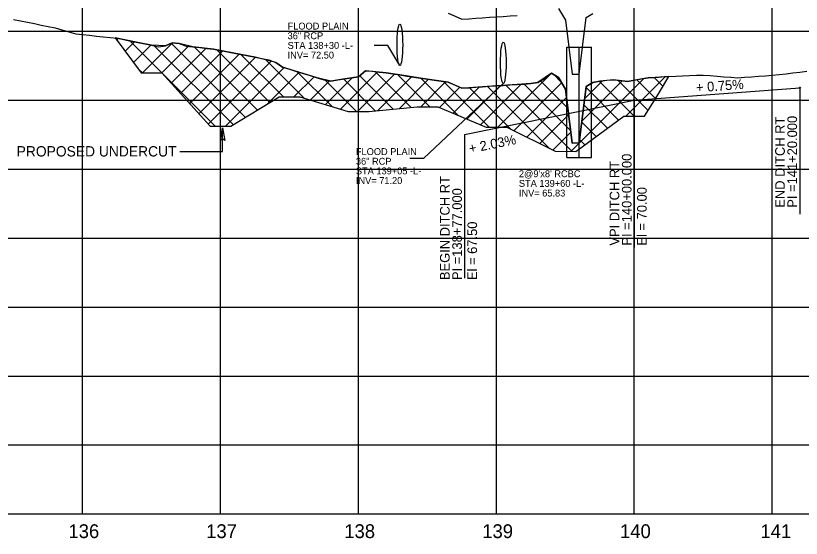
# Model space of a CAD drawing. Extents: x 2345490 to 2436403, y 465165 to 573888.
# Drawn here: x 2393873 to 2394443, y 564259 to 564638 of the extents above; entities that cross this region are included whole.
import ezdxf

# ---------------------------------------------------------------- set-up
doc = ezdxf.new("R2010")
doc.units = 0
for name, color, linetype in [('Old_Level_1', 7, 'Continuous'), ('Old_Level_3', 7, 'Continuous'), ('Old_Level_5', 7, 'Continuous'), ('Old_Level_57', 7, 'Continuous'), ('Old_Level_62', 7, 'Continuous'), ('Old_Level_63', 7, 'Continuous'), ('Prop PFL Text', 7, 'Continuous')]:
    doc.layers.add(name, color=color, linetype=linetype)

msp = doc.modelspace()

# ---------------------------------------------------------------- linework, layer by layer
at = {"layer": 'Old_Level_1'}
for points in [[(2393871.5425, 564635.0355), (2393876.5425, 564634.01225), (2393881.5425, 564632.99025), (2393886.5425, 564631.969), (2393891.5425, 564630.949), (2393896.5425, 564629.93025), (2393901.5425, 564628.91225), (2393906.5425, 564627.59), (2393911.5425, 564625.98975), (2393916.5425, 564624.52575), (2393921.5425, 564624.01075), (2393926.5425, 564623.49775), (2393931.5425, 564622.9865), (2393936.5425, 564622.4775), (2393941.5425, 564621.97025), (2393946.5425, 564621.42), (2393951.5425, 564620.383), (2393956.5425, 564619.34975), (2393961.5425, 564618.32025), (2393966.5425, 564617.29475), (2393971.5425, 564616.27275), (2393976.5425, 564615.25475), (2393981.5425, 564615.93475), (2393986.5425, 564618.02075), (2393991.5425, 564617.5755), (2393996.5425, 564615.659), (2394001.5425, 564615.12575), (2394006.5425, 564614.59375), (2394011.5425, 564614.06275), (2394016.5425, 564613.52275), (2394021.5425, 564612.549), (2394026.5425, 564611.57775), (2394031.5425, 564610.60875), (2394036.5425, 564609.64225), (2394041.5425, 564608.678), (2394046.5425, 564607.71625), (2394051.5425, 564606.75675), (2394056.5425, 564605.79975), (2394061.5425, 564603.756), (2394066.5425, 564600.41775), (2394071.5425, 564598.87325), (2394076.5425, 564597.33225), (2394081.5425, 564595.7945), (2394086.5425, 564594.26), (2394091.5425, 564592.72875), (2394096.5425, 564591.201), (2394101.5425, 564590.3825), (2394106.5425, 564591.13475), (2394111.5425, 564591.887), (2394116.5425, 564592.639), (2394121.5425, 564593.391), (2394126.5425, 564597.7015), (2394131.5425, 564597.5555), (2394136.5425, 564596.903), (2394141.5425, 564596.24525), (2394146.5425, 564595.494), (2394151.5425, 564594.744), (2394156.5425, 564593.9955), (2394161.5425, 564593.2485), (2394166.5425, 564592.50275), (2394171.5425, 564591.7585), (2394176.5425, 564591.0155), (2394181.5425, 564590.274), (2394186.5425, 564589.534), (2394191.5425, 564587.317), (2394196.5425, 564585.29825), (2394201.5425, 564585.546), (2394206.5425, 564585.93325), (2394211.5425, 564586.2595), (2394216.5425, 564586.58475), (2394221.5425, 564586.909), (2394226.5425, 564587.2325), (2394231.5425, 564587.555), (2394236.5425, 564587.8765), (2394241.5425, 564588.197), (2394246.5425, 564588.51675), (2394251.5425, 564589.315), (2394256.5425, 564592.235), (2394261.5425, 564595.9555), (2394266.5425, 564592.97725), (2394271.5425, 564584.54825), (2394276.5425, 564545.235), (2394281.5425, 564545.44925), (2394286.5425, 564586.33775), (2394291.5425, 564589.4165), (2394296.5425, 564590.3415), (2394301.5425, 564590.9975), (2394306.5425, 564591.27), (2394311.5425, 564590.65725), (2394316.5425, 564590.04525), (2394321.5425, 564590.9345), (2394326.5425, 564591.92125), (2394331.5425, 564592.7505), (2394336.5425, 564593.04075), (2394341.5425, 564593.331), (2394346.5425, 564593.62125), (2394351.5425, 564593.9115), (2394356.5425, 564594.20175), (2394361.5425, 564594.492), (2394366.5425, 564594.68525), (2394371.5425, 564594.624)], [(2394371.5425, 564594.624), (2394376.5425, 564594.3945), (2394381.5425, 564593.95025), (2394386.5425, 564593.50625), (2394391.5425, 564593.06225), (2394396.5425, 564592.80075), (2394401.5425, 564593.142), (2394406.5425, 564593.49725), (2394411.5425, 564593.85275), (2394416.5425, 564594.20875), (2394421.5425, 564594.56475), (2394426.5425, 564595.10875), (2394431.5425, 564595.69475), (2394436.5425, 564596.28125), (2394441.5425, 564596.8685), (2394446.5425, 564597.45625)]]:
    msp.add_lwpolyline(points, dxfattribs=at)
at = {"layer": 'Old_Level_3'}
for p, q in [((2394272.5425, 564534.834), (2394272.5425, 564614.834)), ((2394272.5425, 564614.834), (2394290.5425, 564614.834)), ((2394281.5425, 564534.834), (2394281.5425, 564614.834)), ((2394290.5425, 564534.834), (2394290.5425, 564614.834)), ((2394321.5425, 564576.534), (2394441.5425, 564585.534)), ((2394441.5425, 564585.534), (2394441.5425, 564493.79452)), ((2394198.5425, 564551.534), (2394321.5425, 564576.534)), ((2394321.5425, 564576.534), (2394321.5425, 564469.74947)), ((2394272.5425, 564534.834), (2394290.5425, 564534.834))]:
    msp.add_line(p, q, dxfattribs=at)
for points in [[(2394151.5425, 564601.534), (2394142.92467, 564616.03788), (2394132.92467, 564616.03788)], [(2394226.5425, 564588.534), (2394168.7475, 564534.28025), (2394158.7475, 564534.28025)]]:
    msp.add_lwpolyline(points, dxfattribs=at)
for centre in [(2394441.5425, 564585.534), (2394321.5425, 564576.534)]:
    msp.add_circle(centre, 0.5, dxfattribs=at)
for centre in [(2394151.5425, 564616.534), (2394226.5425, 564603.534)]:
    msp.add_ellipse(centre, major_axis=(0, 15), ratio=0.137186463, dxfattribs=at)
at = {"layer": 'Old_Level_5'}
for p, q in [((2393946.37787, 564620.17682), (2393947.43702, 564621.23598)), ((2393952.38759, 564612.04441), (2393959.15662, 564618.81343)), ((2393955.81026, 564619.50516), (2393979.0425, 564596.27291)), ((2393958.39732, 564603.91201), (2393970.89138, 564616.40607)), ((2393964.90036, 564596.27291), (2393986.63956, 564618.01211)), ((2393973.24225, 564616.2153), (2394030.82335, 564558.6342)), ((2393985.86259, 564617.73709), (2394039.61131, 564563.98838)), ((2393979.0425, 564596.27291), (2393998.61299, 564615.84341)), ((2393985.75641, 564588.84469), (2394011.0242, 564614.11247)), ((2393992.47033, 564581.41647), (2394023.27109, 564612.21723)), ((2394002.74452, 564614.99729), (2394048.39926, 564569.34256)), ((2394018.79903, 564613.08493), (2394057.18722, 564574.69674)), ((2393999.18424, 564573.98825), (2394035.11518, 564609.91919)), ((2394005.89816, 564566.56003), (2394046.94746, 564607.60933)), ((2394012.61207, 564559.1318), (2394058.13571, 564604.65545)), ((2394036.34565, 564609.68044), (2394067.15268, 564578.87341)), ((2394054.57186, 564605.59637), (2394082.25775, 564577.91047)), ((2393961.61372, 564599.55956), (2393964.90036, 564596.27291)), ((2394025.17159, 564557.54919), (2394067.6873, 564600.0649)), ((2393979.0425, 564596.27291), (2393979.0425, 564596.27291)), ((2393979.0425, 564596.27291), (2393979.0425, 564596.27291)), ((2393979.0425, 564596.27291), (2394017.76622, 564557.54919)), ((2394055.32934, 564573.5648), (2394078.49754, 564596.73301)), ((2394074.78009, 564578.87341), (2394089.31754, 564593.41087)), ((2394077.16737, 564597.14299), (2394102.44613, 564571.86423)), ((2394108.41091, 564570.07783), (2394135.1946, 564596.86152)), ((2394120.86643, 564568.39121), (2394147.78353, 564595.30832)), ((2394122.51091, 564594.22586), (2394146.6514, 564570.08537)), ((2394133.8908, 564596.9881), (2394159.55233, 564571.32657)), ((2394135.64367, 564569.02631), (2394160.08496, 564593.46761)), ((2394150.0535, 564594.96754), (2394173.26247, 564571.75857)), ((2394222.52144, 564556.90914), (2394261.55836, 564595.94606)), ((2394263.17506, 564594.98307), (2394268.52796, 564589.63017)), ((2394315.39982, 564564.93471), (2394343.935, 564593.46988)), ((2394086.64526, 564576.59645), (2394100.64248, 564590.59367)), ((2394097.0055, 564591.44699), (2394120.06128, 564568.39121)), ((2394097.52808, 564573.33714), (2394116.88083, 564592.68988)), ((2394110.81681, 564591.77782), (2394133.75046, 564568.84417)), ((2394151.29126, 564570.53177), (2394172.39224, 564591.63275)), ((2394166.66019, 564571.75857), (2394184.70748, 564589.80586)), ((2394166.68103, 564592.48215), (2394193.56684, 564565.59633)), ((2394183.28936, 564590.01595), (2394216.39617, 564556.90914)), ((2394210.06629, 564558.59612), (2394239.53848, 564588.06832)), ((2394234.13672, 564554.38229), (2394268.84691, 564589.09247)), ((2394241.66912, 564588.20473), (2394275.36273, 564554.51112)), ((2394253.44057, 564590.57542), (2394273.30199, 564570.714)), ((2394275.61972, 564539.29674), (2394328.53021, 564592.20723)), ((2394283.48078, 564561.29994), (2394312.69706, 564590.51622)), ((2394285.45107, 564577.41236), (2394298.5683, 564590.5296)), ((2394296.16984, 564590.27256), (2394321.50769, 564564.93471)), ((2394309.70142, 564590.88311), (2394331.546, 564569.03853)), ((2394323.43784, 564591.28882), (2394336.90443, 564577.82223)), ((2394335.86725, 564593.00155), (2394342.26286, 564586.60594)), ((2394180.2781, 564571.23434), (2394194.99675, 564585.95299)), ((2394190.2075, 564567.0216), (2394209.28427, 564586.09838)), ((2394200.13689, 564562.80886), (2394224.42281, 564587.09478)), ((2394201.87754, 564585.56991), (2394232.01051, 564555.43694)), ((2394215.09908, 564586.4905), (2394260.07156, 564541.51802)), ((2394228.3816, 564587.35012), (2394276.45309, 564539.27863)), ((2394286.4793, 564585.82096), (2394310.19519, 564562.10507)), ((2394243.58988, 564549.69331), (2394272.32131, 564578.42474)), ((2394284.93838, 564573.21974), (2394302.04637, 564556.11176)), ((2394253.04304, 564545.00433), (2394273.91701, 564565.8783)), ((2394283.39746, 564560.61853), (2394293.89755, 564550.11844)), ((2394022.95855, 564539.21703), (2394022.95855, 564556.37417)), ((2394262.49619, 564540.31535), (2394275.51271, 564553.33187)), ((2394281.85653, 564548.01732), (2394285.74873, 564544.12512)), ((2393992.0757, 564539.21703), (2394022.95855, 564539.21703))]:
    msp.add_line(p, q, dxfattribs=at)
msp.add_lwpolyline([(2394346.5425, 564593.62125), (2394346.5425, 564593.62125), (2394336.5425, 564593.04075), (2394331.5425, 564592.7505), (2394316.5425, 564590.04525), (2394306.5425, 564591.27), (2394296.5425, 564590.3415), (2394291.5425, 564589.4165), (2394286.5425, 564586.33775), (2394281.5425, 564545.44925), (2394276.5425, 564545.235), (2394271.5425, 564584.54825), (2394266.5425, 564592.97725), (2394261.5425, 564595.9555), (2394251.5425, 564589.315), (2394246.5425, 564588.51675), (2394236.5425, 564587.8765), (2394221.5425, 564586.909), (2394211.5425, 564586.2595), (2394201.5425, 564585.546), (2394196.5425, 564585.29825), (2394186.5425, 564589.534), (2394176.5425, 564591.0155), (2394166.5425, 564592.50275), (2394151.5425, 564594.744), (2394141.5425, 564596.24525), (2394126.5425, 564597.7015), (2394121.5425, 564593.391), (2394111.5425, 564591.887), (2394101.5425, 564590.3825), (2394091.5425, 564592.72875), (2394081.5425, 564595.7945), (2394066.5425, 564600.41775), (2394061.5425, 564603.756), (2394046.5425, 564607.71625), (2394036.5425, 564609.64225), (2394016.5425, 564613.52275), (2394001.5425, 564615.12575), (2393991.5425, 564617.5755), (2393986.5425, 564618.02075), (2393981.5425, 564615.93475), (2393971.5425, 564616.27275), (2393961.5425, 564618.32025), (2393945.26309, 564621.68535), (2393964.0425, 564596.27291), (2393979.0425, 564596.27291), (2394014.0425, 564557.54919), (2394029.0425, 564557.54919), (2394064.0425, 564578.87341), (2394079.0425, 564578.87341), (2394114.0425, 564568.39121), (2394129.0425, 564568.39121), (2394164.0425, 564571.75857), (2394179.0425, 564571.75857), (2394214.0425, 564556.90914), (2394229.0425, 564556.90914), (2394264.0425, 564539.54835), (2394279.08152, 564539.22151), (2394314.0425, 564564.93471), (2394329.0425, 564564.93471), (2394335.84123, 564575.93182), (2394339.79783, 564582.30635), (2394346.5425, 564593.62125)], dxfattribs=at)
msp.add_lwpolyline([(2394021.40855, 564547.37417), (2394022.95855, 564556.37417), (2394024.55855, 564547.32417), (2394022.95855, 564548.47417)], close=True, dxfattribs=at)
at = {"layer": 'Old_Level_57'}
for p, q in [((2393921.54225, 564276.534), (2393921.54225, 566615.2835)), ((2394021.54225, 564276.534), (2394021.54225, 566615.2835)), ((2394121.54225, 564276.534), (2394121.54225, 566615.2835)), ((2394221.54225, 564276.534), (2394221.54225, 566615.2835)), ((2394321.54225, 564276.534), (2394321.54225, 566615.2835)), ((2394421.54225, 564276.534), (2394421.54225, 566615.2835)), ((2381271.5425, 564626.534), (2410861.12275, 564626.534)), ((2381271.54275, 564576.534), (2410861.123, 564576.534)), ((2381271.5425, 564526.534), (2410861.12275, 564526.534)), ((2381271.54275, 564476.534), (2410861.123, 564476.534)), ((2381271.5425, 564426.534), (2410861.12275, 564426.534)), ((2381271.54275, 564376.534), (2410861.123, 564376.534)), ((2381271.5425, 564326.534), (2410861.12275, 564326.534)), ((2381271.54275, 564276.534), (2410861.123, 564276.534))]:
    msp.add_line(p, q, dxfattribs=at)
at = {"layer": 'Old_Level_63'}
msp.add_line((2381321.5425, 564276.534), (2406689.937, 564276.534), dxfattribs=at)
for points in [[(2394186.5425, 564639.53375), (2394191.5425, 564637.31675), (2394196.5425, 564635.298), (2394201.5425, 564635.54575), (2394206.5425, 564635.933), (2394211.5425, 564636.25925), (2394216.5425, 564636.5845), (2394221.5425, 564636.90875), (2394226.5425, 564637.23225), (2394231.5425, 564637.55475), (2394236.5425, 564637.87625)], [(2394266.5425, 564642.977), (2394271.5425, 564634.548), (2394276.5425, 564595.23475), (2394281.5425, 564595.449), (2394286.5425, 564636.3375), (2394291.5425, 564639.41625)]]:
    msp.add_lwpolyline(points, dxfattribs=at)
at = {"layer": 'Prop PFL Text'}
msp.add_line((2394198.5425, 564551.534), (2394198.5425, 564447.43822), dxfattribs=at)

# ---------------------------------------------------------------- texts
at = {"layer": 'Old_Level_3'}
for s, height, p in [('FLOOD PLAIN', 4.9999995, (2394070.17131, 564627.67381)), ('36" RCP', 5, (2394070.17131, 564620.67381)), ('STA 138+30 -L-', 4.9999995, (2394070.17131, 564613.67381)), ('INV= 72.50', 5, (2394070.17131, 564606.67381)), ('FLOOD PLAIN', 4.9999995, (2394119.6845, 564536.6975)), ('36" RCP', 5, (2394119.6845, 564529.6975)), ('STA 139+05 -L-', 4.9999995, (2394119.6845, 564522.6975)), ("2@9'x8' RCBC", 4.9999995, (2394237.85825, 564520.65475)), ('INV= 71.20', 5, (2394119.6845, 564515.6975)), ('STA 139+60 -L-', 4.9999995, (2394237.85825, 564513.65475)), ('INV= 65.83', 5, (2394237.85825, 564506.65475))]:
    msp.add_text(s, height=height, dxfattribs=at).set_placement(p)
for s, height, rotation, p in [('+ 0.75%', 7.000001, 4.2891528, (2394366.5238, 564582.11419)), ('PI =141+20.000', 7.0000005, 90, (2394439.5425, 564498.5165)), ('END DITCH RT', 7.0000005, 90, (2394430.6686, 564498.5165)), ('+ 2.03%', 7.000001, 11.4889806, (2394202.3592, 564537.86511)), ('PI =140+00.000', 7.0000005, 90, (2394319.5425, 564471.06775)), ('VPI DITCH RT', 7.0000005, 90, (2394310.6686, 564471.06775)), ('BEGIN DITCH RT', 7.0000005, 90, (2394187.6686, 564446.06775)), ('PI =138+77.000', 7.0000005, 90, (2394196.5425, 564446.06775)), ('El = 70.00', 7.000001, 90, (2394330.5425, 564471.06775)), ('El = 67.50', 7.000001, 90, (2394207.5425, 564446.06775))]:
    msp.add_text(s, height=height, rotation=rotation, dxfattribs=at).set_placement(p)
at = {"layer": 'Old_Level_5'}
msp.add_text('PROPOSED UNDERCUT', height=7.5, dxfattribs=at).set_placement((2393873.70494, 564535.65679))
at = {"layer": 'Old_Level_62'}
for s, p in [('136', (2393911.27, 564259.034)), ('137', (2394011.1275, 564259.034)), ('138', (2394111.25325, 564259.034)), ('139', (2394211.2955, 564259.034)), ('140', (2394311.1715, 564259.034)), ('141', (2394413.01075, 564259.034))]:
    msp.add_text(s, height=10.000001, dxfattribs=at).set_placement(p)

doc.saveas('drawing.dxf')
